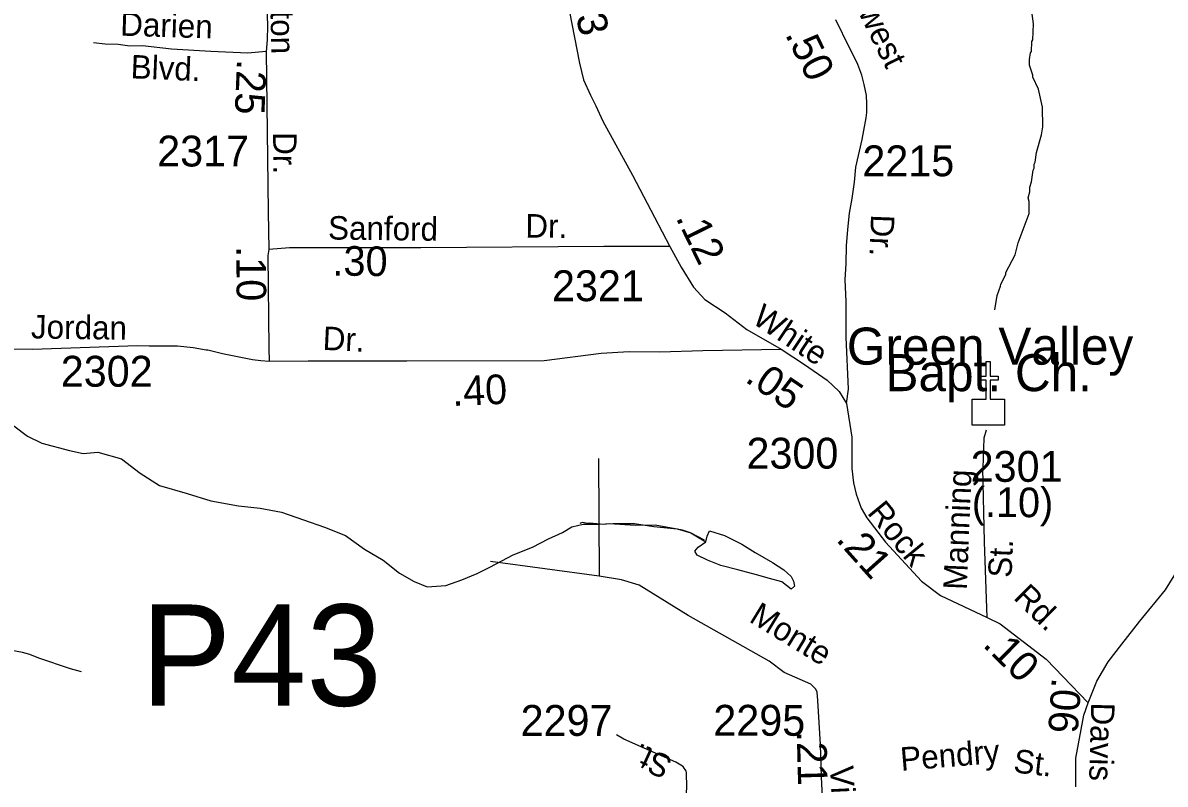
# Model space of a CAD drawing. Extents: x 1547597 to 1699558, y 810033 to 920809.
# Drawn here: x 1639992 to 1644617, y 879403 to 882486 of the extents above; entities that cross this region are included whole.
import ezdxf

# ---------------------------------------------------------------- set-up
doc = ezdxf.new("R2010")
doc.units = 0
for name, color, linetype in [('Exist Cultural Church CELL', 7, 'Continuous'), ('Exist Cultural Church Label', 7, 'Continuous'), ('Exist Hydrographic Misc Water Feature', 7, 'Continuous'), ('Exist Hydrographic Pond Under 1500 Sq Ft', 7, 'Continuous'), ('Exist Road Non-System Type 51', 7, 'Continuous'), ('Exist Road Non-System Type 51 Label', 7, 'Continuous'), ('Exist Road Secondary Mileage Hundredths English Label', 7, 'Continuous'), ('Exist Road Secondary Structure Pipe Number Label', 7, 'Continuous'), ('Exist Road Secondary Type 41 Attributed', 7, 'Continuous'), ('Exist Road Secondary Type 51 Attributed', 7, 'Continuous'), ('Exist Road Secondary Type 51 Label', 7, 'Continuous'), ('Exist Road Secondary Type 51 Number Label', 7, 'Continuous')]:
    doc.layers.add(name, color=color, linetype=linetype)

msp = doc.modelspace()

# ---------------------------------------------------------------- linework, layer by layer
at = {"layer": 'Exist Cultural Church CELL'}
msp.add_lwpolyline([(1643835.5, 880962.4), (1643892.4, 880962.5), (1643892.4, 881038.7), (1643860.4, 881038.7), (1643860.4, 881054.6), (1643892.4, 881054.6), (1643892.4, 881114.8), (1643908.4, 881114.8), (1643908.4, 881054.6), (1643940.4, 881054.6), (1643940.4, 881038.7), (1643908.4, 881038.7), (1643908.4, 880962.5), (1643966.1, 880962.4), (1643966.1, 880856), (1643835.5, 880856)], close=True, dxfattribs=at)
at = {"layer": 'Exist Hydrographic Misc Water Feature'}
for points in [[(1643927.4, 881324), (1643936.3, 881381.8), (1643950.8, 881419.6), (1643951, 881427.6), (1643971.7, 881467.2), (1643971.8, 881475.2), (1644009, 881546.6), (1644021.7, 881594.4), (1644065.6, 881713.6), (1644066.4, 881761.6), (1644062.7, 881777.7), (1644069.1, 881801.6), (1644069.4, 881819.6), (1644075.7, 881841.5), (1644082.5, 881889.3), (1644086.6, 881897.2), (1644086.9, 881913.2), (1644091, 881921.2), (1644095.6, 881961.1), (1644116.7, 882032.8), (1644121.2, 882064.7), (1644120.6, 882144.6), (1644103.8, 882217), (1644080.5, 882265.3), (1644080.6, 882273.4), (1644067.3, 882313.6), (1644067.7, 882337.6), (1644072.1, 882363.5), (1644076.2, 882369.5), (1644076.9, 882409.4), (1644081, 882417.3), (1644084, 882481.3), (1644073.4, 882561.5)], [(1639955.4, 880853.8), (1640011.4, 880811.9), (1640069.4, 880783.9), (1640181.3, 880753.9), (1640237.2, 880741.9), (1640295.3, 880747.9), (1640391.2, 880719.9), (1640467.2, 880661.9), (1640545.2, 880611.9), (1640657.3, 880579.9), (1640753.2, 880549.9), (1640865.1, 880529.9), (1640953.2, 880520), (1641039.1, 880504), (1641129.1, 880474), (1641213.2, 880443.9), (1641299.1, 880410), (1641375, 880354), (1641451.1, 880309.9), (1641517, 880257.9), (1641577.1, 880223.9), (1641629, 880201.9), (1641705, 880208), (1641769, 880229.9), (1641831, 880256), (1641882.9, 880282.1), (1641976.9, 880332.2), (1642054.9, 880362.2), (1642120.9, 880396.2), (1642176.7, 880422.3), (1642214.8, 880444.4), (1642260.8, 880456.4), (1642320.8, 880456.4), (1642380.8, 880458.5), (1642468.8, 880458.5), (1642546.7, 880446.5), (1642640.7, 880436.5), (1642696.6, 880420.5), (1642756.6, 880384.6)], [(1642752.2, 880391.3), (1642695.2, 880421.1), (1642663.3, 880431.6), (1642551.7, 880451.5), (1642471.7, 880450.8), (1642367.8, 880456.6), (1642343.8, 880455), (1642288, 880459.9), (1642279.9, 880458.1), (1642256, 880462.5), (1642247.3, 880458.6)]]:
    msp.add_lwpolyline(points, dxfattribs=at)
at = {"layer": 'Exist Hydrographic Pond Under 1500 Sq Ft'}
msp.add_lwpolyline([(1642756.6, 880384.6), (1642762.7, 880406.6), (1642772.7, 880428.5), (1642832.7, 880410.6), (1642902.6, 880374.6), (1642956.6, 880340.6), (1643026.7, 880300.6), (1643072.7, 880270.5), (1643102.6, 880244.5), (1643112.7, 880224.5), (1643116.7, 880204.5), (1643102.6, 880192.4), (1643064.7, 880222.6), (1643014.7, 880236.5), (1642962.7, 880250.5), (1642886.6, 880270.4), (1642818.6, 880288.5), (1642764.6, 880310.4), (1642722.7, 880330.4), (1642712.6, 880346.4), (1642726.7, 880362.5), (1642756.6, 880384.6)], dxfattribs=at)
at = {"layer": 'Exist Road Non-System Type 51'}
for points in [[(1640977, 882370.1), (1640903.3, 882362.8), (1640753.4, 882369.2), (1640593.6, 882379.2), (1640476.2, 882392.8), (1640426, 882391.2), (1640378.1, 882398), (1640325.7, 882399.8), (1640277.8, 882404.6)], [(1643891.9, 880836), (1643883.3, 880804.1), (1643878.7, 880682.5)], [(1642323.1, 880721.9), (1642326.1, 880245.2)], [(1642326.1, 880245.2), (1641885.7, 880305.2)], [(1643014.3, 879901.7), (1642685.6, 880086.4), (1642487.9, 880209.3), (1642416, 880230.3), (1642326.1, 880245.2)], [(1640229.6, 879857.9), (1640185.8, 879870.8), (1640056.6, 879913), (1640020.9, 879927.8), (1639991.1, 879936.2), (1639911.3, 879951.6), (1639847.4, 879956.7), (1639805.6, 879959.6), (1639769.6, 879958.1), (1639699.5, 879955.3), (1639609.6, 879952.9), (1639493.5, 879951.1), (1639455.5, 879953.7), (1639433.5, 879954.1), (1639413.5, 879956.5), (1639383.7, 879963.1), (1639314.2, 879990.4), (1639254.1, 880009)]]:
    msp.add_lwpolyline(points, dxfattribs=at)
at = {"layer": 'Exist Road Secondary Type 41 Attributed'}
msp.add_lwpolyline([(1643327, 880944.4), (1643334.2, 881002.7), (1643325.1, 881212.9), (1643325.8, 881356.8), (1643321.6, 881444.9), (1643324.7, 881510.9), (1643326.2, 881582.7), (1643331.5, 881648.6), (1643338.7, 881714.5), (1643349.9, 881774.3), (1643359, 881840), (1643364.3, 881901.9), (1643390.4, 882013.4), (1643397.1, 882049.3), (1643406.2, 882101), (1643408.4, 882122.9), (1643409.3, 882158.1), (1643407.8, 882191), (1643398.3, 882236.4), (1643388.3, 882273.6), (1643372.5, 882316.6), (1643362.6, 882337.8), (1643339.5, 882384.3), (1643283.8, 882497.3)], dxfattribs=at)
at = {"layer": 'Exist Road Secondary Type 51 Attributed'}
for points in [[(1640752.6, 882937.4), (1640775.9, 882888.7), (1640806.7, 882850), (1640841.5, 882822.3), (1640876.3, 882795.4), (1640912.7, 882771.6), (1640935.7, 882751.9), (1640976.8, 882684.6), (1640984, 882627.5), (1640980.6, 882556.5), (1640983.1, 882474), (1640981.3, 882417.4), (1640977, 882370.1), (1640985.6, 881720), (1640988.5, 881567.8)], [(1642175.4, 882684.1), (1642246.1, 882322.9), (1642261.8, 882254.9), (1642290.5, 882192.1), (1642311.5, 882150.2), (1642340.2, 882087.4), (1642460.6, 881869.1), (1642549.5, 881699), (1642611.6, 881579.6)], [(1640988.5, 881567.8), (1640983.7, 881544.1), (1640988.4, 881168.2), (1640989.5, 881116)], [(1642611.6, 881579.6), (1642344.9, 881579.6), (1641603.1, 881575.1), (1641072, 881575.1), (1640988.5, 881567.8)], [(1642611.6, 881579.6), (1642657.6, 881496.3), (1642707.7, 881415.2), (1642752.9, 881365.2), (1642835.1, 881311.4), (1642923.2, 881244.6), (1643062.8, 881163.9)], [(1644304.7, 879732.5), (1644339.5, 879820.3), (1644385.4, 879897.8), (1644442, 879969.9), (1644514.5, 880062.8), (1644617.6, 880190.2), (1644747, 880399.1), (1644785.1, 880465.9), (1644799.1, 880508.3), (1644803.5, 880528.3), (1644818.5, 880577.9), (1644820.8, 880623.2), (1644868.4, 880978.2), (1644866, 881190.4), (1644870.8, 881376.4), (1644892.2, 881498), (1644892.2, 881562.4)], [(1639333, 881166.2), (1639430.6, 881168.3), (1639610, 881168.3), (1640031.2, 881164.7), (1640456, 881179.3), (1640503.8, 881178.5), (1640553.6, 881178.5), (1640618.5, 881177.7), (1640681.8, 881171.4), (1640734, 881161.1), (1640741.8, 881162), (1640800.4, 881146.7), (1640855, 881135.8), (1640922.2, 881122.3), (1640955.5, 881118.4), (1640989.5, 881116)], [(1640989.5, 881116), (1641147.7, 881117.2), (1641390.5, 881117.2), (1641547.1, 881117.2), (1642103.2, 881118.4), (1642334.2, 881148.4), (1642447.3, 881155.6), (1642571.2, 881154), (1642745.2, 881159.3), (1643062.8, 881163.9)], [(1643062.8, 881163.9), (1643156.1, 881102.6), (1643248.7, 881039.3), (1643296.9, 880993.4), (1643327, 880944.4)], [(1643327, 880944.4), (1643347.8, 880807.9), (1643348.6, 880681.3), (1643354.7, 880623.2), (1643365.7, 880577.3), (1643385.5, 880521.2), (1643408.4, 880481.2), (1643485.2, 880383.1), (1643629.9, 880224.9), (1643707.5, 880167.6), (1643896.5, 880078.6)], [(1643896.5, 880078.6), (1643886, 880384.4), (1643878.7, 880682.5)], [(1643896.5, 880078.6), (1643949.4, 880052.5), (1644134.9, 879909.7), (1644304.7, 879732.5)], [(1643247, 878951.2), (1643245.3, 879023.1), (1643225, 879433.3), (1643221.7, 879563.5), (1643210.3, 879741.4), (1643207.6, 879775.7), (1643203, 879787.8), (1643181.7, 879807.6), (1643075, 879855.5), (1643014.3, 879901.7)], [(1644254.8, 879392), (1644254.9, 879508.8), (1644287.3, 879682.7), (1644304.7, 879732.5)], [(1642670.2, 878994.4), (1642667.7, 879040.2), (1642673.3, 879226), (1642680.6, 879396), (1642679.5, 879443.6), (1642679.3, 879449.8), (1642677.4, 879455.3), (1642673.7, 879462), (1642669.9, 879468.6), (1642665.2, 879474.3), (1642662.4, 879476.2), (1642636.3, 879492.7), (1642425.2, 879585.9), (1642395.5, 879602.5)]]:
    msp.add_lwpolyline(points, dxfattribs=at)

# ---------------------------------------------------------------- texts
at = {"layer": 'Exist Cultural Church Label'}
for s, p in [('Green Valley', (1643328.2, 881101.7)), ('Bapt. Ch.', (1643484.4, 880994.3))]:
    msp.add_text(s, height=150, dxfattribs=at).set_placement(p)
at = {"layer": 'Exist Road Non-System Type 51 Label'}
for s, rotation, p in [('Darien', 358.1646, (1640385.5, 882433.9)), ('Blvd.', 357.6287, (1640427.5, 882261.2))]:
    msp.add_text(s, height=95, rotation=rotation, dxfattribs=at).set_placement(p)
at = {"layer": 'Exist Road Secondary Mileage Hundredths English Label'}
for s, rotation, p in [('.53', 281.5325, (1642204.7, 882644.8)), ('.50', 296.2527, (1643076.7, 882439.2)), ('.25', 267.6101, (1640859.6, 882339.4)), ('.12', 296.1701, (1642633.9, 881697)), ('.10', 270.1885, (1640856.9, 881581.3)), ('.30', 359.2768, (1641245.2, 881462.6)), ('.05', 325.7928, (1642911.4, 881035.5)), ('.40', 2.4289, (1641732.2, 880934.1)), ('(.10)', 359.5699, (1643833.5, 880485.7)), ('.21', 311.814, (1643280.9, 880391.6)), ('.10', 315.4357, (1643874.4, 879963.5)), ('.06', 266.0405, (1644158.3, 879836.6)), ('.21', 271.4773, (1643125.1, 879618.4))]:
    msp.add_text(s, height=120, rotation=rotation, dxfattribs=at).set_placement(p)
at = {"layer": 'Exist Road Secondary Structure Pipe Number Label'}
msp.add_text('P43', height=410.1, dxfattribs=at).set_placement((1640469.7, 879720.6))
at = {"layer": 'Exist Road Secondary Type 51 Label'}
for s, rotation, p in [('Northwest', 296.2528, (1643235.6, 882807.4)), ('Carlton', 271.0461, (1640990.9, 882767.7)), ('Dr.', 270.2059, (1641005.4, 882042.6)), ('Sanford', 359.2769, (1641227.6, 881608.5)), ('Dr.', 359.2768, (1642026.2, 881616.6)), ('Dr.', 267.7038, (1643426.3, 881710.9)), ('White', 326.4028, (1642939.4, 881273.2)), ('Jordan', 359.2391, (1640024.8, 881207.9)), ('Dr.', 357.3235, (1641204.7, 881161.7)), ('Manning', 87.6193, (1643813.4, 880188.5)), ('Rock', 309.3772, (1643407.5, 880500.8)), ('St.', 87.6193, (1643994.6, 880237.8)), ('Rd.', 315.4357, (1643998.9, 880155)), ('Monte', 328.5775, (1642928, 880063.5)), ('Davis', 268.4488, (1644317.6, 879734.6)), ('St.', 155.3666, (1642628.2, 879507.2)), ('Pendry', 4.7496, (1643548.4, 879456.9)), ('St.', 353.3935, (1643999.7, 879451.4)), ('Vista', 272.8289, (1643259.8, 879475.9))]:
    msp.add_text(s, height=95, rotation=rotation, dxfattribs=at).set_placement(p)
at = {"layer": 'Exist Road Secondary Type 51 Number Label'}
for s, p in [('2317', (1640536.2, 881904)), ('2215', (1643391.1, 881864.4)), ('2321', (1642134.5, 881358.7)), ('2302', (1640145.9, 881012.4)), ('2300', (1642921.9, 880680.7)), ('2301', (1643829.4, 880627.3)), ('2297', (1642007.5, 879598.7)), ('2295', (1642787.7, 879599.2))]:
    msp.add_text(s, height=125, dxfattribs=at).set_placement(p)

doc.saveas('drawing.dxf')
